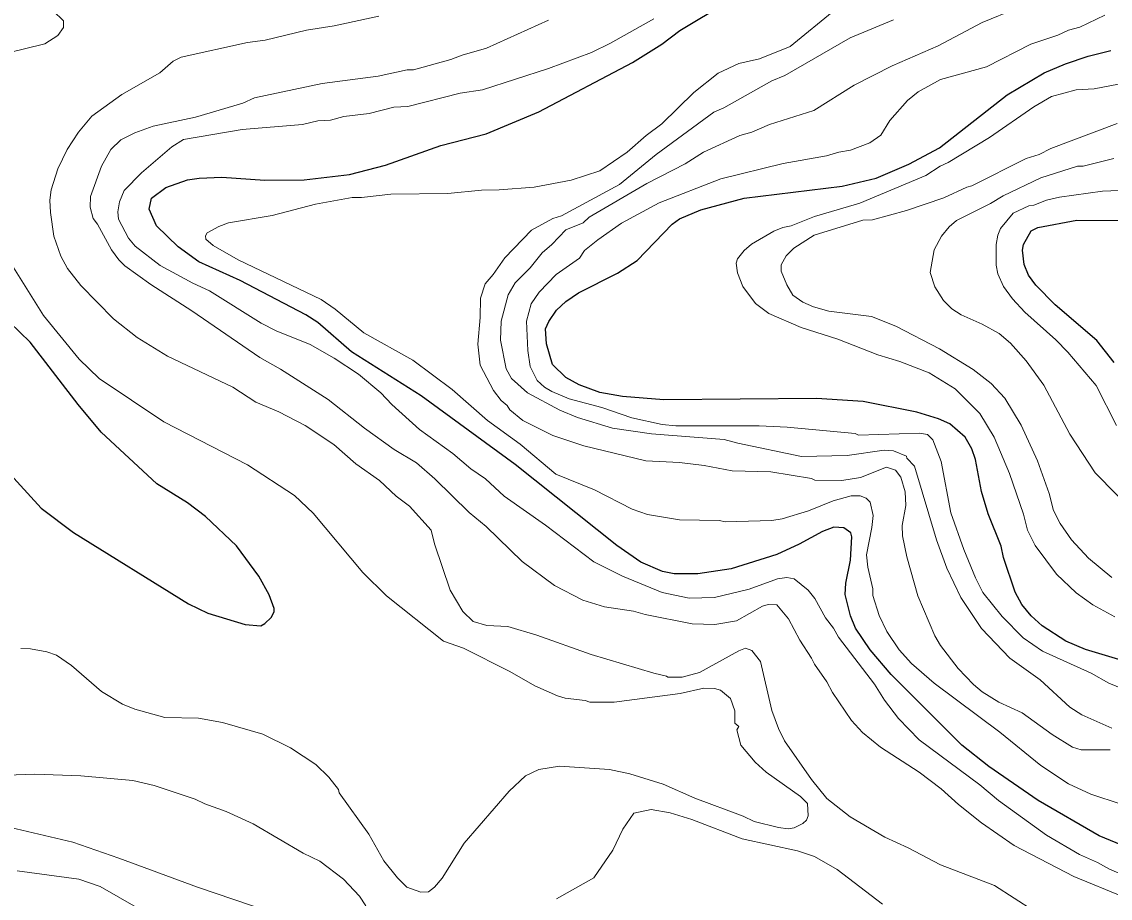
# Model space of a CAD drawing. Extents: x 598.3 to 623.2, y 6902.2 to 6930.1.
# Drawn here: x 607.371 to 609.437, y 6912.694 to 6914.358 of the extents above; entities that cross this region are included whole.
import ezdxf

# ---------------------------------------------------------------- set-up
doc = ezdxf.new("R2010")
doc.units = 0
doc.header["$LTSCALE"] = 0.032
doc.layers.add('1', color=7, linetype='Continuous', lineweight=25)
doc.layers.add('2', color=7, linetype='Continuous', lineweight=13)

msp = doc.modelspace()

# ---------------------------------------------------------------- linework, layer by layer
at = {"layer": '1'}
for points in [[(609.5022, 6912.7777), (609.4162, 6912.813), (609.3003, 6912.8797), (609.2064, 6912.9445), (609.1553, 6912.9851), (609.0214, 6913.1191), (608.9813, 6913.166), (608.9538, 6913.2071), (608.9442, 6913.2303), (608.9338, 6913.2713), (608.9353, 6913.2923), (608.9444, 6913.3362), (608.9466, 6913.3803), (608.9449, 6913.3881), (608.9315, 6913.3976), (608.9126, 6913.3986), (608.8908, 6913.3908), (608.847, 6913.3667), (608.8045, 6913.347), (608.7175, 6913.3195), (608.6543, 6913.3105), (608.6096, 6913.3105), (608.5875, 6913.3144), (608.5465, 6913.3325), (608.5005, 6913.3641), (608.3077, 6913.5178), (608.1292, 6913.6481), (607.9969, 6913.7317), (607.9332, 6913.7877), (607.9103, 6913.802), (607.7857, 6913.867), (607.7075, 6913.9025), (607.6679, 6913.9311), (607.627, 6913.9712), (607.6128, 6914.0028), (607.6176, 6914.0236), (607.6448, 6914.0437), (607.6857, 6914.058), (607.7078, 6914.0616), (607.7511, 6914.0632), (607.8324, 6914.0578), (607.9073, 6914.0584), (607.9934, 6914.0682), (608.0614, 6914.086), (608.1666, 6914.1232), (608.2528, 6914.1453), (608.3527, 6914.1876), (608.5304, 6914.2809), (608.5859, 6914.316), (608.6199, 6914.3419), (608.7101, 6914.3958)], [(609.4725, 6913.1421), (609.3899, 6913.1664), (609.3528, 6913.1821), (609.3078, 6913.2114), (609.2872, 6913.2305), (609.2691, 6913.2519), (609.2568, 6913.2752), (609.2348, 6913.3412), (609.2298, 6913.3625), (609.2055, 6913.424), (609.1925, 6913.4665), (609.1815, 6913.5271), (609.1744, 6913.5477), (609.162, 6913.5694), (609.1328, 6913.5953), (609.1111, 6913.6045), (609.07, 6913.6172), (608.968, 6913.6374), (608.8793, 6913.6432), (608.5897, 6913.6408), (608.5111, 6913.6471), (608.4687, 6913.6545), (608.4294, 6913.669), (608.4037, 6913.6827), (608.3785, 6913.7076), (608.3671, 6913.7472), (608.3655, 6913.7751), (608.3718, 6913.7894), (608.3859, 6913.8108), (608.4037, 6913.827), (608.4277, 6913.8438), (608.502, 6913.881), (608.5394, 6913.9054), (608.6056, 6913.974), (608.6196, 6913.9839), (608.66, 6914.0012), (608.7426, 6914.0236), (608.9285, 6914.0462), (608.9927, 6914.0611), (609.0549, 6914.0882), (609.1129, 6914.1193), (609.2416, 6914.2197), (609.3118, 6914.2611), (609.3521, 6914.2783), (609.3954, 6914.2932), (609.4379, 6914.3038)], [(609.4444, 6913.7116), (609.4115, 6913.753), (609.3323, 6913.8209), (609.2958, 6913.8582), (609.2818, 6913.8771), (609.2735, 6913.8972), (609.2704, 6913.9246), (609.2722, 6913.9356), (609.2867, 6913.9612), (609.2995, 6913.9677), (609.3737, 6913.9815), (609.493, 6913.9809)], [(607.2968, 6913.5565), (607.4081, 6913.4348), (607.4697, 6913.3889), (607.6878, 6913.2533), (607.7246, 6913.2358), (607.7952, 6913.2141), (607.8247, 6913.2117), (607.8328, 6913.2158), (607.8447, 6913.2276), (607.8506, 6913.2378), (607.8506, 6913.2446), (607.8408, 6913.2702), (607.8213, 6913.3059), (607.7787, 6913.3636), (607.7197, 6913.4189), (607.686, 6913.4449), (607.6278, 6913.4813), (607.5222, 6913.5789), (607.4782, 6913.6318), (607.3872, 6913.7503), (607.3481, 6913.7878)]]:
    msp.add_lwpolyline(points, dxfattribs=at)
at = {"layer": '2'}
for points in [[(607.3511, 6914.4141), (607.4312, 6914.3789), (607.4507, 6914.3601), (607.4505, 6914.3477), (607.4395, 6914.3322), (607.4149, 6914.3166), (607.3428, 6914.2989)], [(607.8463, 6913.9904), (607.9286, 6914.0123), (607.9982, 6914.0244), (608.016, 6914.0244), (608.0719, 6914.0308), (608.1801, 6914.0325), (608.244, 6914.0389), (608.2774, 6914.039), (608.3435, 6914.0445), (608.414, 6914.0575), (608.4686, 6914.0752), (608.5204, 6914.1107), (608.5561, 6914.1421), (608.5861, 6914.1648), (608.6467, 6914.2239), (608.6931, 6914.2606), (608.7323, 6914.2789), (608.7712, 6914.2878), (608.8299, 6914.3116), (608.916, 6914.3824)], [(609.2589, 6914.3837), (609.1939, 6914.3569), (609.1108, 6914.3128), (609.0233, 6914.2748), (608.9513, 6914.2379), (608.8744, 6914.1898), (608.7906, 6914.1634), (608.757, 6914.1489), (608.7339, 6914.1423), (608.6649, 6914.111), (608.6304, 6914.0888), (608.5574, 6914.0516), (608.4483, 6913.9873), (608.4366, 6913.9767), (608.404, 6913.9632), (608.3776, 6913.9354), (608.359, 6913.9199), (608.3362, 6913.8909), (608.3079, 6913.8625), (608.2942, 6913.8401), (608.2813, 6913.7899), (608.2797, 6913.7539), (608.2908, 6913.6996), (608.301, 6913.681), (608.3308, 6913.654), (608.3924, 6913.6207), (608.4263, 6913.6072), (608.4927, 6913.5865), (608.5665, 6913.5759), (608.7041, 6913.5654), (608.7301, 6913.5581), (608.851, 6913.5332), (608.9375, 6913.5347), (609.0081, 6913.5452), (609.026, 6913.5439), (609.0503, 6913.5335), (609.0513, 6913.5297), (609.0656, 6913.5144), (609.1074, 6913.3746), (609.1268, 6913.3207), (609.1537, 6913.2654), (609.1927, 6913.2067), (609.2467, 6913.1502), (609.3042, 6913.109), (609.3606, 6913.0574), (609.3833, 6913.0427), (609.4398, 6913.0175)], [(608.2086, 6913.239), (608.1844, 6913.2791), (608.1546, 6913.3672), (608.1483, 6913.3929), (608.1069, 6913.4387), (608.082, 6913.4577), (608.0503, 6913.4873), (608.0056, 6913.5188), (607.9637, 6913.5558), (607.9092, 6913.592), (607.8593, 6913.6178), (607.8156, 6913.6363), (607.7716, 6913.6648), (607.6477, 6913.7235), (607.5902, 6913.7587), (607.5452, 6913.7946), (607.4833, 6913.8574), (607.4581, 6913.89), (607.4456, 6913.9133), (607.4322, 6913.9513), (607.4257, 6913.9963), (607.4248, 6914.0195), (607.4269, 6914.0391), (607.4395, 6914.0794), (607.4574, 6914.1156), (607.479, 6914.149), (607.5044, 6914.1792), (607.5614, 6914.2202), (607.6331, 6914.2612), (607.6588, 6914.2834), (607.6738, 6914.2909), (607.7999, 6914.3189), (607.8331, 6914.3232), (607.9119, 6914.3425), (607.9642, 6914.3507), (608.0487, 6914.3689)], [(608.7774, 6913.2489), (608.7275, 6913.2212), (608.6864, 6913.2143), (608.6437, 6913.215), (608.5546, 6913.2328), (608.532, 6913.2393), (608.477, 6913.2478), (608.4361, 6913.2605), (608.3823, 6913.2883), (608.3209, 6913.3339), (608.2526, 6913.3998), (608.2203, 6913.4264), (608.1554, 6913.4905), (608.1202, 6913.5207), (608.0783, 6913.5463), (608.0217, 6913.5868), (607.9525, 6913.6414), (607.8622, 6913.6988), (607.8229, 6913.721), (607.6938, 6913.8097), (607.6161, 6913.8596), (607.5669, 6913.8951), (607.5553, 6913.9061), (607.5417, 6913.9251), (607.5152, 6913.9738), (607.507, 6913.9849), (607.501, 6914.0061), (607.5015, 6914.0266), (607.5226, 6914.0841), (607.5404, 6914.1156), (607.5593, 6914.1344), (607.5861, 6914.1476), (607.6207, 6914.1603), (607.7009, 6914.1772), (607.791, 6914.2041), (607.8133, 6914.2138), (607.9416, 6914.2414), (608.0475, 6914.2553), (608.1029, 6914.2672), (608.1148, 6914.2673), (608.1855, 6914.2866), (608.2074, 6914.2952), (608.2535, 6914.3084), (608.3709, 6914.3614)], [(607.6957, 6913.8622), (607.6341, 6913.8953), (607.5866, 6913.9323), (607.5736, 6913.9477), (607.555, 6913.9836), (607.5536, 6913.9972), (607.5568, 6914.0166), (607.5657, 6914.0381), (607.5985, 6914.0717), (607.6564, 6914.1207), (607.6785, 6914.1351), (607.7894, 6914.154), (607.9038, 6914.1636), (607.9335, 6914.1701), (607.9572, 6914.1717), (607.9823, 6914.1782), (608.0306, 6914.1839), (608.0772, 6914.196), (608.1042, 6914.1973), (608.2033, 6914.2227), (608.2459, 6914.2293), (608.3709, 6914.2698), (608.4526, 6914.3003), (608.4885, 6914.3174), (608.5708, 6914.3642)], [(609.4372, 6912.9761), (609.3816, 6912.9762), (609.3654, 6912.9812), (609.3271, 6913.005), (609.2699, 6913.0464), (609.2256, 6913.0665), (609.1943, 6913.0862), (609.1773, 6913.1), (609.1484, 6913.1305), (609.1152, 6913.1742), (609.1043, 6913.1925), (609.0721, 6913.2686), (609.0511, 6913.3426), (609.0428, 6913.3826), (609.0422, 6913.4017), (609.0494, 6913.4399), (609.0478, 6913.4661), (609.0396, 6913.4937), (609.0298, 6913.5072), (609.0125, 6913.5127), (608.9631, 6913.4934), (608.9279, 6913.4876), (608.8765, 6913.4878), (608.8702, 6913.491), (608.7931, 6913.5038), (608.7194, 6913.5059), (608.6664, 6913.5161), (608.6194, 6913.5218), (608.556, 6913.525), (608.4383, 6913.5532), (608.3791, 6913.573), (608.3223, 6913.6015), (608.2975, 6913.6214), (608.2924, 6913.6301), (608.2811, 6913.6393), (608.2668, 6913.6583), (608.2413, 6913.7063), (608.2368, 6913.7465), (608.2415, 6913.7972), (608.2416, 6913.8339), (608.2505, 6913.8609), (608.2659, 6913.8786), (608.2879, 6913.9104), (608.3385, 6913.9627), (608.3793, 6913.9847), (608.3957, 6913.9901), (608.5055, 6914.0497), (608.5751, 6914.1064), (608.6845, 6914.187), (608.7036, 6914.195), (608.7946, 6914.2461), (608.8196, 6914.2564), (608.9436, 6914.328), (609.026, 6914.3619)], [(608.3382, 6913.8226), (608.3532, 6913.8447), (608.3854, 6913.8785), (608.4297, 6913.9098), (608.4391, 6913.9238), (608.4644, 6913.9444), (608.5095, 6913.9758), (608.5807, 6914.0146), (608.6979, 6914.0602), (608.8163, 6914.0891), (608.8988, 6914.1035), (608.9218, 6914.1109), (608.944, 6914.1147), (608.9805, 6914.1288), (609.0017, 6914.1429), (609.0185, 6914.171), (609.052, 6914.2089), (609.0726, 6914.2254), (609.1152, 6914.2488), (609.2025, 6914.2727), (609.2865, 6914.3157), (609.3374, 6914.333), (609.3579, 6914.3425), (609.3795, 6914.3484), (609.427, 6914.3706)], [(609.4694, 6914.2429), (609.4067, 6914.2309), (609.3724, 6914.2292), (609.3258, 6914.2162), (609.292, 6914.1971), (609.2081, 6914.1388), (609.1297, 6914.0912), (609.1145, 6914.0844), (609.0873, 6914.0663), (608.9621, 6914.0142), (608.876, 6913.9889), (608.8315, 6913.9709), (608.8158, 6913.9678), (608.7988, 6913.961), (608.7561, 6913.936), (608.7426, 6913.924), (608.7299, 6913.908), (608.7273, 6913.9), (608.7294, 6913.8818), (608.7397, 6913.8555), (608.7637, 6913.8236), (608.789, 6913.8042), (608.8506, 6913.7777), (608.9198, 6913.756), (608.9963, 6913.7258), (609.038, 6913.7131), (609.0932, 6913.6921), (609.1425, 6913.6617), (609.1896, 6913.6146), (609.2167, 6913.57), (609.2457, 6913.5005), (609.2722, 6913.4232), (609.2801, 6913.3933), (609.2946, 6913.3641), (609.3349, 6913.3098), (609.3727, 6913.2744), (609.4041, 6913.2516), (609.4456, 6913.2285)], [(609.4403, 6913.303), (609.3956, 6913.3399), (609.3634, 6913.3747), (609.3418, 6913.4057), (609.3293, 6913.4307), (609.3214, 6913.4626), (609.2991, 6913.5248), (609.2679, 6913.5924), (609.2372, 6913.6439), (609.2109, 6913.6718), (609.1771, 6913.6983), (609.1129, 6913.7377), (609.0303, 6913.7802), (608.9837, 6913.7986), (608.9027, 6913.8091), (608.8738, 6913.8172), (608.8539, 6913.8263), (608.8349, 6913.8393), (608.823, 6913.859), (608.8124, 6913.8846), (608.8123, 6913.8971), (608.8221, 6913.914), (608.8363, 6913.9287), (608.8749, 6913.9529), (608.9677, 6913.9814), (608.9858, 6913.9823), (609.0505, 6914.0002), (609.1213, 6914.0242), (609.1647, 6914.0444), (609.1742, 6914.0466), (609.2775, 6914.0987), (609.3021, 6914.1065), (609.3243, 6914.1176), (609.4501, 6914.1652)], [(609.4888, 6913.4203), (609.4084, 6913.5019), (609.3605, 6913.5756), (609.3108, 6913.6685), (609.2773, 6913.7148), (609.2479, 6913.7481), (609.2262, 6913.7664), (609.1938, 6913.7842), (609.1543, 6913.8017), (609.1366, 6913.8135), (609.1205, 6913.8291), (609.104, 6913.8552), (609.0955, 6913.8826), (609.1032, 6913.9254), (609.1166, 6913.9515), (609.1312, 6913.9693), (609.1456, 6913.9813), (609.2098, 6914.0135), (609.2337, 6914.0279), (609.3054, 6914.062), (609.3748, 6914.084), (609.386, 6914.0844), (609.444, 6914.0989)], [(609.4487, 6913.5919), (609.4101, 6913.6677), (609.3564, 6913.7311), (609.3339, 6913.7544), (609.275, 6913.807), (609.2515, 6913.8322), (609.2342, 6913.8558), (609.2236, 6913.8798), (609.2203, 6913.896), (609.2203, 6913.9356), (609.2235, 6913.9534), (609.2286, 6913.9656), (609.2527, 6913.9951), (609.2826, 6914.0087), (609.2918, 6914.0099), (609.3161, 6914.0196), (609.3406, 6914.0253), (609.4224, 6914.0365), (609.4541, 6914.038)], [(609.4576, 6912.873), (609.4002, 6912.8918), (609.3579, 6912.9115), (609.3053, 6912.9464), (609.2273, 6913.0095), (609.1032, 6913.1027), (609.0596, 6913.14), (609.0366, 6913.1661), (609.0129, 6913.2006), (608.9983, 6913.2314), (608.9865, 6913.2694), (608.9863, 6913.2818), (608.9767, 6913.3228), (608.9742, 6913.3466), (608.9848, 6913.3981), (608.9871, 6913.4208), (608.9816, 6913.4466), (608.9741, 6913.4537), (608.9627, 6913.4585), (608.9451, 6913.4585), (608.9113, 6913.4489), (608.8647, 6913.4299), (608.8146, 6913.4146), (608.7951, 6913.4117), (608.7064, 6913.409), (608.6957, 6913.4116), (608.6195, 6913.4126), (608.5591, 6913.4227), (608.5295, 6913.4332), (608.458, 6913.4698), (608.385, 6913.4992), (608.3174, 6913.5567), (608.2553, 6913.6013), (608.1884, 6913.66), (608.1134, 6913.7156), (608.0204, 6913.7679), (607.9658, 6913.813), (607.9394, 6913.8311), (607.7819, 6913.9064), (607.7347, 6913.9338), (607.7206, 6913.9455), (607.7203, 6913.952), (607.7233, 6913.9576), (607.745, 6913.9696), (607.7635, 6913.9767), (607.8463, 6913.9904)], [(607.3556, 6913.8919), (607.4128, 6913.8008), (607.4802, 6913.7175), (607.5185, 6913.6813), (607.6407, 6913.5989), (607.7994, 6913.517), (607.8892, 6913.4587), (607.9242, 6913.4253), (608.0185, 6913.3125), (608.0633, 6913.2685), (608.1714, 6913.1825), (608.2095, 6913.1694), (608.2977, 6913.1249), (608.3452, 6913.0975), (608.3881, 6913.0786), (608.4025, 6913.0745), (608.4404, 6913.07), (608.4497, 6913.0668), (608.4955, 6913.0668), (608.6209, 6913.0829), (608.666, 6913.0934), (608.6857, 6913.0927), (608.6973, 6913.0894), (608.7161, 6913.0736), (608.7248, 6913.0503), (608.7249, 6913.0266), (608.7319, 6913.0206), (608.7282, 6913.0139), (608.7362, 6912.985), (608.763, 6912.9524), (608.7838, 6912.9335), (608.8493, 6912.8872), (608.8624, 6912.8741), (608.864, 6912.8506), (608.8608, 6912.8427), (608.8535, 6912.8363), (608.8375, 6912.8283), (608.8259, 6912.8264), (608.8074, 6912.8287), (608.761, 6912.8403), (608.7402, 6912.8502), (608.6488, 6912.8843), (608.5886, 6912.9106), (608.5255, 6912.9308), (608.4866, 6912.9389), (608.3917, 6912.9454), (608.3525, 6912.9388), (608.327, 6912.927), (608.296, 6912.8978), (608.2107, 6912.7986), (608.1691, 6912.7327), (608.1549, 6912.7154), (608.1434, 6912.7065), (608.1289, 6912.7058), (608.102, 6912.7152), (608.0841, 6912.7329), (608.0585, 6912.7651), (608.0299, 6912.8161), (607.9737, 6912.8944), (607.9725, 6912.9011), (607.9538, 6912.9239), (607.9295, 6912.9481), (607.8816, 6912.98)], [(609.4669, 6912.7364), (609.4356, 6912.7493), (609.4132, 6912.7623), (609.3789, 6912.7777), (609.3159, 6912.8143), (609.2251, 6912.88), (609.1898, 6912.9096), (609.0744, 6912.9949), (609.0349, 6913.0355), (609.0087, 6913.0701), (608.9897, 6913.1005), (608.9213, 6913.1898), (608.9117, 6913.2071), (608.8967, 6913.2268), (608.8762, 6913.2634), (608.8638, 6913.279), (608.8373, 6913.3007), (608.8236, 6913.3031), (608.8053, 6913.3008), (608.752, 6913.2809), (608.6858, 6913.265), (608.6381, 6913.2643), (608.5867, 6913.275), (608.5111, 6913.3055), (608.4567, 6913.3333), (608.3654, 6913.4027), (608.2868, 6913.4579), (608.2511, 6913.4903), (608.2238, 6913.5097), (608.1894, 6913.539), (608.1262, 6913.5844), (608.0736, 6913.6315), (608.0526, 6913.654), (608.0106, 6913.6894), (607.9642, 6913.7199), (607.9189, 6913.7458), (607.8543, 6913.7716), (607.8254, 6913.7861), (607.7278, 6913.8478), (607.6957, 6913.8622)], [(609.5006, 6913.0756), (609.4345, 6913.1029), (609.401, 6913.1217), (609.3088, 6913.1632), (609.272, 6913.189), (609.2317, 6913.2293), (609.1953, 6913.2751), (609.1814, 6913.3027), (609.1593, 6913.3563), (609.1347, 6913.426), (609.116, 6913.5236), (609.1005, 6913.5646), (609.0901, 6913.5749), (609.075, 6913.5776), (608.9591, 6913.5736), (608.9529, 6913.5768), (608.8242, 6913.5888), (608.7705, 6913.5913), (608.6125, 6913.5913), (608.5867, 6913.5938), (608.5289, 6913.6066), (608.4721, 6913.6262), (608.4103, 6913.6425), (608.3773, 6913.6563), (608.3634, 6913.6645), (608.3492, 6913.6774), (608.3363, 6913.7036), (608.3316, 6913.7341), (608.3291, 6913.7899), (608.3382, 6913.8226)], [(609.2918, 6912.6707), (609.2176, 6912.7184), (609.115, 6912.7575), (609.0538, 6912.7898), (609.0092, 6912.8104), (608.9435, 6912.8492), (608.8989, 6912.8838), (608.8699, 6912.92), (608.8186, 6912.9934), (608.8072, 6913.0164), (608.7949, 6913.0508), (608.7734, 6913.1437), (608.757, 6913.1648), (608.7448, 6913.1688), (608.7322, 6913.1641), (608.6575, 6913.1231), (608.6248, 6913.1138), (608.5972, 6913.1138), (608.5948, 6913.1162), (608.5709, 6913.1214), (608.4522, 6913.1571), (608.3486, 6913.1935), (608.294, 6913.2101), (608.254, 6913.2124), (608.2281, 6913.2197), (608.2086, 6913.239)], [(609.4634, 6912.6967), (609.3677, 6912.7359), (609.2549, 6912.7946), (609.1925, 6912.8378), (609.1493, 6912.872), (609.1164, 6912.9018), (609.0743, 6912.9334), (609.0012, 6912.9813), (608.967, 6913.0091), (608.946, 6913.0317), (608.9098, 6913.0849), (608.8995, 6913.1051), (608.8756, 6913.1386), (608.8704, 6913.1504), (608.8478, 6913.1841), (608.8267, 6913.2249), (608.8044, 6913.2514), (608.7881, 6913.2521), (608.7774, 6913.2489)], [(607.8816, 6912.98), (607.8285, 6913.0061), (607.7524, 6913.0278), (607.7068, 6913.036), (607.6426, 6913.0375), (607.5861, 6913.0531), (607.5627, 6913.0626), (607.5228, 6913.0867), (607.4656, 6913.1362), (607.4372, 6913.1561), (607.4186, 6913.1622), (607.3877, 6913.1681), (607.3696, 6913.1687)], [(607.3065, 6912.9269), (607.396, 6912.93), (607.4837, 6912.9267), (607.5818, 6912.9178), (607.6226, 6912.9081), (607.7007, 6912.8826), (607.7187, 6912.8736), (607.7591, 6912.8591), (607.8104, 6912.8359), (607.9056, 6912.7801), (607.9367, 6912.7646), (607.9818, 6912.7307), (608.0124, 6912.6984), (608.0245, 6912.68)], [(608.386, 6912.6931), (608.4572, 6912.7329), (608.4932, 6912.7857), (608.5122, 6912.8253), (608.5327, 6912.8556), (608.5655, 6912.8626), (608.6018, 6912.8563), (608.643, 6912.8437), (608.7388, 6912.8071), (608.8433, 6912.7842), (608.876, 6912.7734), (608.9189, 6912.7488), (609.0047, 6912.6832)], [(607.3498, 6912.8288), (607.468, 6912.8006), (607.5557, 6912.7706), (607.705, 6912.7152), (607.8407, 6912.6694)], [(607.3623, 6912.7462), (607.4798, 6912.7308), (607.5201, 6912.7168), (607.5886, 6912.6773)]]:
    msp.add_lwpolyline(points, dxfattribs=at)

doc.saveas('drawing.dxf')
